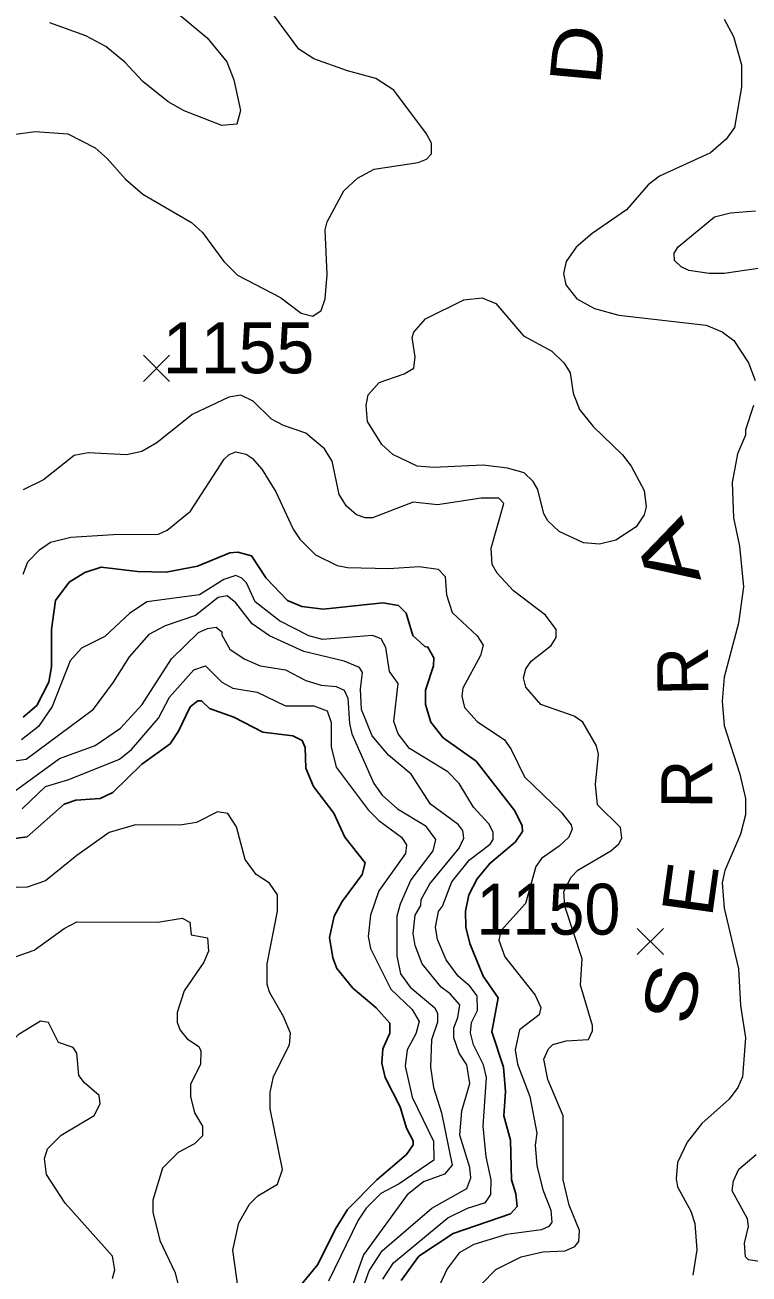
# Model space of a CAD drawing. Extents: x 265 to 291.4, y 7731.5 to 7759.6.
# Drawn here: x 269.784 to 270.921, y 7735.863 to 7737.823 of the extents above; entities that cross this region are included whole.
import ezdxf
from ezdxf.enums import TextEntityAlignment as Align

# ---------------------------------------------------------------- set-up
doc = ezdxf.new("R2010")
doc.units = 0
doc.header["$LTSCALE"] = 0.032
for name, color, linetype, lineweight in [('1', 7, 'Continuous', 25), ('2', 7, 'Continuous', 13), ('21', 7, 'Continuous', 25), ('61', 7, 'Continuous', 13)]:
    doc.layers.add(name, color=color, linetype=linetype, lineweight=lineweight)

msp = doc.modelspace()

# ---------------------------------------------------------------- linework, layer by layer
at = {"layer": '1'}
for points in [[(270.5659, 7736.5572), (270.5651, 7736.566), (270.5539, 7736.5898), (270.4927, 7736.6678), (270.441, 7736.7044), (270.4219, 7736.729), (270.4132, 7736.7569), (270.4132, 7736.7792), (270.4259, 7736.8173), (270.4267, 7736.8301), (270.4171, 7736.8467), (270.4124, 7736.8475), (270.3933, 7736.8651), (270.3829, 7736.9001), (270.371, 7736.912), (270.3463, 7736.916), (270.2525, 7736.9064), (270.2191, 7736.9104), (270.1968, 7736.9199), (270.1634, 7736.9549), (270.1403, 7736.99), (270.1188, 7736.9955), (270.1061, 7736.9947), (270.0552, 7736.974), (270.0059, 7736.9645), (269.9613, 7736.9653), (269.9041, 7736.9724), (269.8786, 7736.9637), (269.8539, 7736.9486), (269.8324, 7736.92), (269.8261, 7736.8746), (269.8261, 7736.8158), (269.8221, 7736.7919), (269.803, 7736.7553), (269.7815, 7736.737)], [(269.9025, 7736.6089), (269.9224, 7736.6184), (269.9677, 7736.663), (270.0122, 7736.6948), (270.0257, 7736.7147), (270.044, 7736.7529), (270.056, 7736.7624)], [(270.056, 7736.7624), (270.0616, 7736.7624), (270.0743, 7736.7505), (270.1125, 7736.737), (270.1578, 7736.7131), (270.2048, 7736.7075), (270.2199, 7736.7004), (270.2246, 7736.6893), (270.2254, 7736.6567), (270.2373, 7736.628), (270.2692, 7736.5859), (270.2867, 7736.5485), (270.3185, 7736.5079), (270.3137, 7736.4896), (270.2827, 7736.4474), (270.27, 7736.4244), (270.2628, 7736.391), (270.2676, 7736.3591), (270.2739, 7736.3424), (270.2994, 7736.3114), (270.336, 7736.2804), (270.3575, 7736.2565), (270.3575, 7736.2406), (270.3463, 7736.216), (270.3447, 7736.1937), (270.3503, 7736.1714), (270.3734, 7736.1253), (270.3837, 7736.0919), (270.3941, 7736.072), (270.3941, 7736.0656), (270.3837, 7736.0505), (270.3368, 7736.0107), (270.2907, 7735.9638), (270.2715, 7735.9328), (270.2445, 7735.8779), (270.2023, 7735.827)], [(269.7497, 7736.5437), (269.7879, 7736.5492), (269.846, 7736.6002), (269.8643, 7736.6065), (269.9025, 7736.6089)], [(270.4768, 7736.4069), (270.476, 7736.4323), (270.4816, 7736.4578), (270.4943, 7736.4832), (270.5142, 7736.5071), (270.5548, 7736.5413), (270.5659, 7736.5572)], [(270.375, 7735.8524), (270.4028, 7735.8906), (270.4569, 7735.9264), (270.5468, 7735.9574), (270.5571, 7735.9686), (270.5555, 7735.9884), (270.5484, 7736.0107), (270.5468, 7736.0728), (270.5364, 7736.111), (270.5388, 7736.1491), (270.5357, 7736.1873), (270.5174, 7736.243), (270.5277, 7736.2963), (270.5038, 7736.3305), (270.4832, 7736.3814), (270.4768, 7736.4069)]]:
    msp.add_lwpolyline(points, dxfattribs=at)
at = {"layer": '2'}
for points in [[(270.2382, 7737.7703), (270.2143, 7737.7854), (270.1761, 7737.8372), (270.1347, 7737.9167), (270.095, 7737.9708), (270.0854, 7737.9899), (270.0806, 7738.009)], [(269.9923, 7737.8682), (270.0703, 7737.8029), (270.1013, 7737.7656), (270.1125, 7737.7369), (270.1228, 7737.6892), (270.1172, 7737.6677), (270.0934, 7737.6653), (270.0345, 7737.6884), (270.0091, 7737.7027), (269.9693, 7737.7345), (269.9414, 7737.7648), (269.9112, 7737.7894), (269.8802, 7737.8061), (269.8237, 7737.8268)], [(270.8825, 7737.8324), (270.8968, 7737.8053), (270.9095, 7737.7608), (270.9095, 7737.7258), (270.8984, 7737.6621), (270.8857, 7737.6438), (270.861, 7737.6224), (270.7807, 7737.5858), (270.7632, 7737.5722)], [(269.6925, 7737.6415), (269.8006, 7737.6558), (269.8516, 7737.6526), (269.8945, 7737.6303), (269.9136, 7737.6136), (269.9422, 7737.581), (269.9693, 7737.5579), (270.0457, 7737.5134), (270.0631, 7737.4975), (270.0966, 7737.4521), (270.118, 7737.4307), (270.1857, 7737.3956), (270.2183, 7737.371), (270.2366, 7737.3662), (270.2493, 7737.375), (270.2557, 7737.3933), (270.2588, 7737.4315), (270.2557, 7737.5015), (270.2588, 7737.5142), (270.2851, 7737.5627), (270.3066, 7737.5826), (270.3328, 7737.5969), (270.402, 7737.6072), (270.4148, 7737.6128), (270.4227, 7737.6208), (270.4227, 7737.6375), (270.4148, 7737.6526), (270.3638, 7737.721), (270.3352, 7737.7393), (270.2907, 7737.7512), (270.2382, 7737.7703)], [(270.7632, 7737.5722), (270.729, 7737.5333), (270.6749, 7737.4959), (270.6502, 7737.4744), (270.6343, 7737.4521), (270.6303, 7737.433), (270.6335, 7737.4155)], [(270.9573, 7737.4442), (270.8825, 7737.433), (270.8586, 7737.433), (270.8268, 7737.4378), (270.8149, 7737.4434), (270.8045, 7737.4537), (270.8037, 7737.4649), (270.8101, 7737.4752), (270.8674, 7737.5221), (270.8921, 7737.5285), (270.9318, 7737.5317)], [(270.6335, 7737.4155), (270.651, 7737.3933), (270.6789, 7737.3781), (270.717, 7737.3678), (270.8539, 7737.3519), (270.8793, 7737.3416), (270.8976, 7737.328), (270.9207, 7737.293), (270.931, 7737.2652)], [(270.6804, 7736.6312), (270.6852, 7736.6789), (270.682, 7736.6917), (270.6606, 7736.729), (270.647, 7736.7386), (270.5945, 7736.7569), (270.5707, 7736.7839), (270.5675, 7736.7983), (270.5707, 7736.8126), (270.5794, 7736.8245), (270.6105, 7736.8491), (270.6184, 7736.8619), (270.6184, 7736.8746), (270.6017, 7736.8969), (270.5516, 7736.9351), (270.5261, 7736.9629), (270.5182, 7736.9764), (270.5166, 7737.0019), (270.5365, 7737.0719), (270.5285, 7737.0806), (270.5007, 7737.0806), (270.4323, 7737.0703), (270.3941, 7737.0743), (270.3304, 7737.0496), (270.3185, 7737.0496), (270.305, 7737.0544), (270.2891, 7737.0679), (270.2779, 7737.0862), (270.2668, 7737.1387), (270.2549, 7737.1578), (270.2254, 7737.1825), (270.1904, 7737.1944), (270.1713, 7737.2047), (270.1427, 7737.2326), (270.1236, 7737.2421), (270.1045, 7737.2389), (270.0472, 7737.2119), (269.9916, 7737.1673), (269.9677, 7737.1538), (269.9438, 7737.1483), (269.8834, 7737.1514), (269.8619, 7737.1475), (269.8134, 7737.1093), (269.7816, 7737.0934)], [(270.9286, 7737.2262), (270.9159, 7737.188), (270.9159, 7737.1793), (270.9032, 7737.1499), (270.8952, 7737.1053), (270.8968, 7737.0496), (270.9064, 7737.0051), (270.9127, 7736.9414), (270.9048, 7736.8842), (270.8825, 7736.7998), (270.8793, 7736.7617), (270.8825, 7736.7235), (270.9072, 7736.6471), (270.9159, 7736.6089), (270.9159, 7736.5835), (270.908, 7736.5532), (270.8833, 7736.496), (270.8793, 7736.4769), (270.8825, 7736.4371), (270.9048, 7736.3416), (270.908, 7736.2844), (270.9159, 7736.2335), (270.9111, 7736.1722), (270.904, 7736.1555), (270.8905, 7736.1372), (270.8475, 7736.099), (270.8244, 7736.0696), (270.8093, 7736.0378), (270.8069, 7736.0123), (270.8093, 7735.9996), (270.83, 7735.9614), (270.8364, 7735.9423), (270.8395, 7735.9009), (270.8332, 7735.8612)], [(270.0441, 7737.06), (270.0973, 7737.1419), (270.1053, 7737.1491), (270.1157, 7737.153), (270.1316, 7737.1498), (270.1411, 7737.1435), (270.1562, 7737.126), (270.1785, 7737.0902), (270.2055, 7737.0321), (270.2159, 7737.0162), (270.2405, 7736.9916), (270.2748, 7736.9748), (270.2907, 7736.9717), (270.3559, 7736.9701), (270.4036, 7736.9733), (270.4331, 7736.9693), (270.4442, 7736.9573), (270.4466, 7736.9287), (270.4553, 7736.9009), (270.4943, 7736.8643), (270.5038, 7736.85), (270.4999, 7736.8333), (270.472, 7736.7823), (270.4704, 7736.7696), (270.4744, 7736.7521), (270.4943, 7736.7298), (270.5373, 7736.7012), (270.5476, 7736.6869), (270.5691, 7736.6431), (270.6264, 7736.5874), (270.6423, 7736.5676), (270.6439, 7736.5612), (270.6383, 7736.5485), (270.6232, 7736.5341), (270.5953, 7736.5151), (270.5866, 7736.5023), (270.5702, 7736.4443), (270.5317, 7736.4012), (270.5284, 7736.3865), (270.538, 7736.3607), (270.5858, 7736.3003), (270.5945, 7736.2812), (270.5921, 7736.2693), (270.5611, 7736.2462), (270.554, 7736.2144), (270.5579, 7736.1921), (270.577, 7736.1412), (270.5882, 7736.0839), (270.5858, 7736.0648), (270.5882, 7736.033), (270.5977, 7735.9948), (270.6104, 7735.963), (270.612, 7735.9439), (270.6073, 7735.9375), (270.5953, 7735.932), (270.5404, 7735.9248), (270.4895, 7735.9089), (270.4665, 7735.8962), (270.4474, 7735.8707), (270.4354, 7735.8453)], [(269.807, 7736.9995), (269.8245, 7737.0114), (269.8563, 7737.0194), (269.9232, 7737.0234), (269.9939, 7737.0242), (270.0075, 7737.0305), (270.0441, 7737.06)], [(269.7816, 7736.9613), (269.7887, 7736.9804), (269.807, 7736.9995)], [(270.3463, 7735.8548), (270.363, 7735.8803), (270.4482, 7735.951), (270.4792, 7735.9662), (270.5078, 7735.9749), (270.5158, 7735.9876), (270.5166, 7736.0107), (270.5086, 7736.0465), (270.5038, 7736.095), (270.5094, 7736.1714), (270.5046, 7736.1913), (270.4887, 7736.2223), (270.484, 7736.2414), (270.4855, 7736.2573), (270.4951, 7736.2764), (270.4943, 7736.2995), (270.4832, 7736.3146), (270.4649, 7736.3305), (270.4458, 7736.356), (270.4323, 7736.3878), (270.4291, 7736.4069), (270.4338, 7736.4315), (270.4402, 7736.4403), (270.4545, 7736.4785), (270.4824, 7736.5127), (270.515, 7736.5373), (270.5198, 7736.5445), (270.5198, 7736.5564), (270.5126, 7736.5692), (270.4887, 7736.5954), (270.4665, 7736.6328), (270.4482, 7736.6511), (270.3885, 7736.6877), (270.3702, 7736.7107), (270.3638, 7736.7298), (270.3702, 7736.7895), (270.3567, 7736.8086), (270.3511, 7736.846), (270.3439, 7736.8595), (270.3304, 7736.8651), (270.2517, 7736.8587), (270.2302, 7736.8643), (270.1841, 7736.8881), (270.1459, 7736.9176), (270.1324, 7736.9478), (270.1252, 7736.955), (270.1157, 7736.9589), (270.0966, 7736.9526), (270.0584, 7736.9287), (269.9757, 7736.9176), (269.9486, 7736.8993), (269.9096, 7736.8635), (269.873, 7736.8452), (269.8555, 7736.8253), (269.8269, 7736.7537), (269.8054, 7736.7219), (269.7792, 7736.7012)], [(270.2875, 7735.7641), (270.3249, 7735.8675), (270.3455, 7735.8994), (270.4235, 7735.9662), (270.4784, 7735.9972), (270.4848, 7736.0139), (270.4832, 7736.0298), (270.4673, 7736.0807), (270.4704, 7736.1189), (270.4832, 7736.1619), (270.4784, 7736.1913), (270.4665, 7736.2096), (270.4577, 7736.2335), (270.4577, 7736.2494), (270.4641, 7736.2653), (270.4673, 7736.2852), (270.4521, 7736.3027), (270.4378, 7736.313), (270.4084, 7736.3496), (270.3973, 7736.3782), (270.3941, 7736.3973), (270.3973, 7736.426), (270.406, 7736.4411), (270.4068, 7736.4506), (270.4203, 7736.4753), (270.4665, 7736.531), (270.4736, 7736.5469), (270.472, 7736.5588), (270.4649, 7736.5683), (270.4211, 7736.6002), (270.3909, 7736.6471), (270.3551, 7736.6773), (270.3296, 7736.7076), (270.3129, 7736.7489), (270.3113, 7736.7808), (270.3145, 7736.807), (270.3098, 7736.8149), (270.2859, 7736.8245), (270.2223, 7736.8396), (270.1682, 7736.8643), (270.1411, 7736.8834), (270.1157, 7736.916), (270.1021, 7736.9271), (270.0878, 7736.9247), (270.052, 7736.8961), (270.0043, 7736.8802), (269.9788, 7736.8666), (269.9478, 7736.8317), (269.9231, 7736.7919), (269.8897, 7736.7473), (269.7863, 7736.6702), (269.7466, 7736.6646)], [(269.7672, 7736.6201), (269.8388, 7736.6718), (269.8945, 7736.6924), (269.9343, 7736.7195), (269.9685, 7736.7569), (270.0146, 7736.8285), (270.0568, 7736.8698), (270.0711, 7736.8762), (270.0846, 7736.8778), (270.0934, 7736.8706), (270.0934, 7736.8659), (270.1061, 7736.8436), (270.1284, 7736.8285), (270.1538, 7736.8173), (270.1936, 7736.811), (270.2254, 7736.7943), (270.2493, 7736.7871), (270.2732, 7736.7847), (270.2859, 7736.7791), (270.2914, 7736.7664), (270.2938, 7736.7267), (270.2978, 7736.7107), (270.332, 7736.6328), (270.3455, 7736.6145), (270.3694, 7736.593), (270.4131, 7736.5667), (270.4291, 7736.5445), (270.4251, 7736.527), (270.3901, 7736.4817), (270.3734, 7736.4435), (270.3686, 7736.4244), (270.3686, 7736.3623), (270.3742, 7736.3337), (270.3893, 7736.313), (270.4283, 7736.2804), (270.4323, 7736.2716), (270.4323, 7736.2581), (270.4227, 7736.2303), (270.4211, 7736.1873), (270.4259, 7736.1555), (270.4386, 7736.1157), (270.4553, 7736.0338)], [(269.78, 7736.593), (269.8165, 7736.628), (269.8531, 7736.6391), (269.9327, 7736.671), (269.9518, 7736.6861), (269.9939, 7736.7354), (270.0114, 7736.768), (270.0496, 7736.811), (270.0679, 7736.8173), (270.0934, 7736.7919), (270.1109, 7736.7823), (270.1491, 7736.776), (270.1936, 7736.7545), (270.2382, 7736.7545), (270.2588, 7736.7465), (270.2652, 7736.7283), (270.2652, 7736.6901), (270.2732, 7736.6582)], [(270.2732, 7736.6582), (270.3233, 7736.5914), (270.34, 7736.5747), (270.3758, 7736.5485), (270.3837, 7736.5365), (270.3821, 7736.523), (270.34, 7736.4641)], [(270.6526, 7736.4968), (270.7043, 7736.527), (270.717, 7736.5381), (270.7218, 7736.5469), (270.7194, 7736.5636), (270.6836, 7736.5994), (270.6804, 7736.6312)], [(270.122, 7735.8214), (270.1109, 7735.9001), (270.1204, 7735.9431), (270.1371, 7735.9725), (270.1499, 7735.9853), (270.1809, 7736.0036), (270.1888, 7736.0266), (270.1697, 7736.1221), (270.1697, 7736.1475), (270.1745, 7736.173), (270.2, 7736.2223), (270.2016, 7736.2406), (270.1904, 7736.2669), (270.1682, 7736.3051), (270.165, 7736.3178), (270.165, 7736.3496), (270.1809, 7736.4323), (270.1809, 7736.4578), (270.1682, 7736.4761), (270.1475, 7736.4896), (270.13, 7736.5135), (270.1164, 7736.5644), (270.1029, 7736.5858), (270.087, 7736.5882), (270.0536, 7736.5715), (270.0282, 7736.5675), (269.9582, 7736.5676), (269.9168, 7736.5556), (269.8659, 7736.5198), (269.8166, 7736.4801), (269.7879, 7736.4697), (269.7179, 7736.4681)], [(270.5015, 7735.8469), (270.5237, 7735.8699), (270.5635, 7735.8898), (270.5977, 7735.8978), (270.6327, 7735.8993), (270.6478, 7735.9057), (270.6542, 7735.9137), (270.655, 7735.9312), (270.6391, 7735.9709), (270.6295, 7736.0107), (270.6295, 7736.111), (270.6057, 7736.1682), (270.5993, 7736.2), (270.6065, 7736.216), (270.6136, 7736.2231), (270.6343, 7736.2287), (270.6693, 7736.2311), (270.6757, 7736.2446), (270.6757, 7736.2526), (270.6566, 7736.3162), (270.6595, 7736.3577), (270.632, 7736.4401), (270.6306, 7736.4633), (270.6419, 7736.4859), (270.6526, 7736.4968)], [(270.34, 7736.4641), (270.3272, 7736.426), (270.3233, 7736.3926), (270.3272, 7736.3735), (270.3591, 7736.3098), (270.3925, 7736.278), (270.4036, 7736.2589), (270.398, 7736.2398), (270.3845, 7736.2144), (270.3813, 7736.1889), (270.3925, 7736.1404), (270.4259, 7736.0712), (270.4267, 7736.0417), (270.3718, 7736.0044), (270.3432, 7735.9892), (270.3201, 7735.9662), (270.3074, 7735.9471), (270.2612, 7735.8516)], [(269.7513, 7736.3544), (269.799, 7736.3711), (269.846, 7736.4053), (269.8659, 7736.4156), (269.9932, 7736.4148), (270.0313, 7736.4212), (270.0433, 7736.4148), (270.0456, 7736.3949), (270.0711, 7736.3902), (270.0727, 7736.3695), (270.0655, 7736.352), (270.0345, 7736.3074), (270.0234, 7736.2732), (270.0234, 7736.2573), (270.0281, 7736.2454), (270.0393, 7736.2319), (270.0576, 7736.2199), (270.0608, 7736.2128), (270.06, 7736.1921), (270.0441, 7736.1603), (270.0441, 7736.1412), (270.0504, 7736.1157), (270.0631, 7736.095), (270.0631, 7736.0799), (270.0504, 7736.0672), (270.025, 7736.0537), (270.0003, 7736.029), (269.9852, 7735.9789), (269.9852, 7735.9598), (269.9963, 7735.9153), (270.0202, 7735.8644), (270.0281, 7735.8325)], [(269.8086, 7736.2597), (269.7736, 7736.2382), (269.7529, 7736.2175), (269.7291, 7736.2096), (269.7163, 7736.2128), (269.6948, 7736.2247), (269.6813, 7736.2239)], [(269.9216, 7735.8556), (269.9255, 7735.8691), (269.9216, 7735.8906), (269.8476, 7735.9741), (269.8181, 7736.0187), (269.815, 7736.0441), (269.8197, 7736.0592), (269.8412, 7736.0807), (269.8929, 7736.1117), (269.9025, 7736.13), (269.9009, 7736.1428), (269.8778, 7736.1626), (269.8691, 7736.1746), (269.8659, 7736.2096), (269.8603, 7736.2183), (269.8372, 7736.2263), (269.8213, 7736.2573), (269.8086, 7736.2597)], [(270.9994, 7735.8731), (270.9207, 7735.885), (270.9159, 7735.8898), (270.9143, 7735.9113), (270.9207, 7735.9375), (270.9191, 7735.9495), (270.8952, 7735.9932), (270.8968, 7736.0091), (270.9056, 7736.0274), (270.9326, 7736.0505)], [(270.4553, 7736.0338), (270.4434, 7736.0195), (270.41, 7736.0075), (270.3845, 7735.9868), (270.3161, 7735.893), (270.2954, 7735.8357), (270.2739, 7735.8023)]]:
    msp.add_lwpolyline(points, dxfattribs=at)
msp.add_lwpolyline([(270.4259, 7737.1286), (270.4004, 7737.1308), (270.3623, 7737.149), (270.3447, 7737.165), (270.3225, 7737.2008), (270.3201, 7737.2262), (270.3233, 7737.2429), (270.3408, 7737.262), (270.3798, 7737.2755), (270.3949, 7737.2843), (270.3973, 7737.3026), (270.3925, 7737.3328), (270.3949, 7737.3408), (270.4132, 7737.3622), (270.4736, 7737.3917), (270.5023, 7737.3949), (270.5237, 7737.3861), (270.5675, 7737.3352), (270.612, 7737.3113), (270.6311, 7737.2922), (270.6407, 7737.2771), (270.6454, 7737.2453), (270.655, 7737.2199), (270.6765, 7737.1928), (270.7226, 7737.1483), (270.7361, 7737.1308), (270.7568, 7737.0926), (270.76, 7737.0671), (270.7568, 7737.0544), (270.7441, 7737.0353), (270.7123, 7737.0146), (270.6868, 7737.0083), (270.6614, 7737.0106), (270.6232, 7737.0281), (270.6057, 7737.0449), (270.5993, 7737.056), (270.5898, 7737.0942), (270.5826, 7737.1069), (270.5683, 7737.1204), (270.542, 7737.1276), (270.5039, 7737.1323)], close=True, dxfattribs=at)
at = {"layer": '21'}
for p, q in [((269.9703, 7737.3049), (270.0115, 7737.2637)), ((270.0115, 7737.3049), (269.9703, 7737.2637)), ((270.7457, 7736.4053), (270.7869, 7736.3641)), ((270.7869, 7736.4053), (270.7457, 7736.3641))]:
    msp.add_line(p, q, dxfattribs=at)

# ---------------------------------------------------------------- texts
at = {"layer": '61'}
for s, rotation, width, p in [('D', 84.71, 1.2, (270.6919, 7737.7732)), ('A', 107.04, 1.5, (270.8311, 7737.0034)), ('E', 82.034, 1.15, (270.8688, 7736.4612)), ('S', 77.738, 1.25, (270.8389, 7736.294))]:
    msp.add_text(s, height=0.08, rotation=rotation, dxfattribs=dict(at, width=width)).set_placement(p, align=Align.CENTER)
msp.add_text('1155', height=0.08, dxfattribs=at).set_placement((270.1198, 7737.2765), align=Align.CENTER)
for rotation, p in [(90.925, (270.8573, 7736.8094)), (89.936, (270.8637, 7736.6316))]:
    msp.add_text('R', height=0.08, rotation=rotation, dxfattribs=at).set_placement(p, align=Align.CENTER)
at = {"layer": '61', "width": 0.95}
msp.add_text('1150', height=0.08, dxfattribs=at).set_placement((270.6064, 7736.3954), align=Align.CENTER)

doc.saveas('drawing.dxf')
